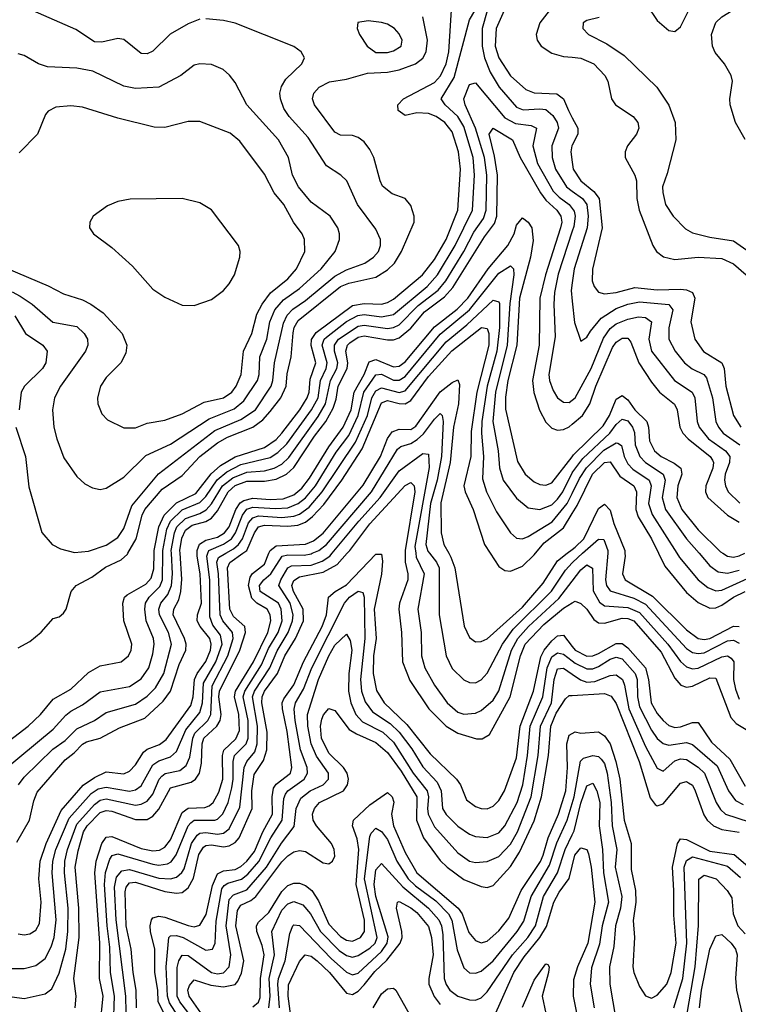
# Model space of a CAD drawing. Header units: inches. Extents: x 1308407 to 1441228, y 959628 to 1036311.
# Tile 505 of 656: x 1408115 to 1410567, y 968462 to 971820. Entities that reach past the tile are written whole.
import ezdxf

# ---------------------------------------------------------------- set-up
doc = ezdxf.new("R2010")
doc.units = ezdxf.units.IN
doc.header["$MEASUREMENT"] = 0
for name, color, linetype in [('B4906', 7, 'Continuous'), ('B4907', 7, 'Continuous'), ('B4916', 7, 'Continuous'), ('B4917', 7, 'Continuous')]:
    doc.layers.add(name, color=color, linetype=linetype)

msp = doc.modelspace()

# ---------------------------------------------------------------- linework, layer by layer
at = {"layer": 'B4906', "color": 5}
for points, elevation in [([(1407994.1, 969205.9), (1408230, 969400.8), (1408272.1, 969447.9), (1408290, 969461.8), (1408330, 969482.9), (1408390, 969527.6), (1408490, 969545.5), (1408530, 969572.4), (1408555.8, 969610), (1408570, 969657.4), (1408574.5, 969690), (1408572.2, 969710), (1408547, 969770), (1408542.5, 969810), (1408544.9, 969830), (1408557, 969850), (1408593.4, 969886.6), (1408602.9, 969910), (1408603.1, 970000)], 2860), ([(1408030, 969324.2), (1408144.3, 969410), (1408186.3, 969450), (1408230, 969502.1), (1408290, 969536.8), (1408350, 969593), (1408390, 969616.1), (1408461.3, 969630), (1408486.6, 969650), (1408495.4, 969670), (1408497.5, 969690), (1408470.8, 969770), (1408466.7, 969830), (1408473.3, 969850), (1408481.8, 969858.2), (1408545.3, 969894.7), (1408564.3, 969915.7), (1408573, 969947), (1408573.6, 970000)], 2880), ([(1408090, 968583.6), (1408130, 968583.4), (1408170, 968594.7), (1408201.7, 968618.3), (1408222.7, 968657.3), (1408232.4, 968690), (1408239.3, 968750), (1408226.5, 968910), (1408228.7, 968950), (1408238.6, 968990), (1408283.5, 969096.5), (1408358.9, 969181.1), (1408383.1, 969196.9), (1408410, 969202), (1408490, 969189.1), (1408510, 969193), (1408530, 969206.7), (1408570, 969278.8), (1408590, 969292.8), (1408630, 969305.4), (1408650, 969324), (1408681.5, 969398.5), (1408730, 969456.8), (1408739, 969490), (1408742.4, 969557.6), (1408784.5, 969630), (1408805.5, 969690), (1408800.7, 969720.7), (1408774.6, 969754.6), (1408763.7, 969783.7), (1408763.5, 969910), (1408753.1, 969990), (1408756.8, 970000)], 2760), ([(1408090, 968487.7), (1408130, 968481.6), (1408202.5, 968497.5), (1408224.9, 968515.1), (1408250, 968567.5), (1408272.5, 968650), (1408280, 968710), (1408280.2, 968790), (1408268, 968910), (1408269.2, 968950), (1408278.1, 968990), (1408310, 969076.3), (1408370, 969143.8), (1408390, 969158.6), (1408410, 969162.5), (1408510, 969141.1), (1408530, 969144.4), (1408550, 969154.9), (1408570, 969178), (1408590.7, 969229.3), (1408600.1, 969239.9), (1408611.5, 969248.5), (1408661.1, 969258.9), (1408683.5, 969276.5), (1408695.4, 969304.6), (1408705.5, 969370), (1408712.9, 969387.1), (1408757.5, 969430), (1408767.8, 969450), (1408772.2, 969547.8), (1408825.4, 969650), (1408843.9, 969710), (1408841.3, 969730), (1408808.3, 969770), (1408799.3, 969790), (1408793.9, 969930), (1408787.9, 969970), (1408793.9, 969986.1), (1408818, 970000)], 2740), ([(1408105.5, 969014.5), (1408148.5, 969090), (1408163.7, 969156.3), (1408175, 969185), (1408270, 969295.9), (1408301, 969319), (1408330, 969349.3), (1408343.5, 969356.5), (1408390, 969370), (1408455.2, 969404.8), (1408542.5, 969437.5), (1408604.6, 969495.4), (1408629.9, 969530), (1408658.9, 969621.1), (1408682.3, 969670), (1408683.4, 969690), (1408677.5, 969710), (1408638.8, 969790), (1408641.3, 969810), (1408658.5, 969841.5), (1408665.3, 969870), (1408668.2, 969911.8), (1408662.2, 970000)], 2820), ([(1408110, 969678), (1408150, 969699.7), (1408188.9, 969731.1), (1408230, 969777.6), (1408250, 969783.6), (1408264.5, 969795.5), (1408273.5, 969810), (1408290.7, 969869.3), (1408307.7, 969890), (1408361.2, 969918.8), (1408407.7, 969952.3), (1408461.7, 969978.3), (1408483, 969997), (1408484.7, 970000)], 2920), ([(1408110, 968701.7), (1408130, 968698.6), (1408150, 968702.1), (1408170, 968715.1), (1408182.9, 968737), (1408188.1, 968810), (1408180.4, 968890), (1408185, 968950), (1408205.2, 969010), (1408256.9, 969123.1), (1408331.3, 969208.7), (1408370, 969235.7), (1408410, 969254.4), (1408470, 969248.4), (1408490, 969256.9), (1408510, 969279), (1408537.9, 969322.1), (1408550, 969331.7), (1408591.7, 969348.3), (1408615.2, 969364.8), (1408698.7, 969481.3), (1408707.1, 969510), (1408712.1, 969570), (1408720.9, 969590), (1408750, 969631.2), (1408765.6, 969670), (1408768.8, 969690), (1408764.4, 969710), (1408730.9, 969750), (1408720.5, 969770), (1408721.9, 969790), (1408735, 969830), (1408730.4, 969930), (1408721.1, 969990), (1408721, 970000)], 2780), ([(1408111.1, 969210), (1408130, 969236), (1408227.9, 969332.1), (1408270, 969362.1), (1408310, 969401.5), (1408370, 969429.3), (1408410, 969457), (1408510, 969485.9), (1408550, 969513.3), (1408578.6, 969541.4), (1408606.6, 969590), (1408633.4, 969690), (1408623.4, 969730), (1408592.3, 969790), (1408590.4, 969810), (1408596.8, 969830), (1408620.1, 969859.9), (1408633.1, 969890), (1408636.8, 969930), (1408633, 970000)], 2840), ([(1408304.8, 968450), (1408307.9, 968490), (1408299.7, 968550), (1408318.7, 968690), (1408317.2, 968790), (1408304.2, 968930), (1408314.5, 968985.5), (1408333.5, 969050), (1408345.1, 969070), (1408390, 969115.6), (1408410, 969122.7), (1408430, 969120.6), (1408510, 969091.8), (1408550, 969092.3), (1408570, 969103), (1408590, 969127.1), (1408630, 969200.1), (1408700.5, 969219.5), (1408715.1, 969230), (1408728.2, 969250), (1408735.2, 969284.8), (1408737.3, 969350), (1408743.4, 969370), (1408787.7, 969410), (1408799.3, 969430), (1408802.6, 969450), (1408794.5, 969510), (1408796.5, 969530), (1408866.7, 969670), (1408885.4, 969730), (1408882.9, 969750), (1408844.2, 969784.2), (1408832.4, 969810), (1408824.4, 969950), (1408831.7, 969968.3), (1408876, 970000)], 2720), ([(1408390.3, 968389.7), (1408399.8, 968490), (1408387.5, 968550), (1408389.1, 968670), (1408371.7, 968910), (1408376.7, 968950), (1408395.4, 969010), (1408410, 969031.4), (1408430, 969034.3), (1408530, 968993), (1408570, 968985.3), (1408592.1, 968987.9), (1408610, 968997.6), (1408630, 969023), (1408670, 969116.3), (1408690, 969131), (1408746.6, 969133.4), (1408761.1, 969138.9), (1408775.6, 969150), (1408795, 969185), (1408808.4, 969230), (1408807, 969310), (1408811.5, 969328.5), (1408852.7, 969367.3), (1408864.6, 969395.4), (1408862.8, 969450), (1408848, 969510), (1408851.4, 969530), (1408912.4, 969630), (1408961.5, 969730), (1408972.3, 969770), (1408970, 969790), (1408959.3, 969810), (1408924.7, 969830), (1408907.1, 969847.1), (1408895.3, 969890), (1408901.2, 969918.8), (1408909.1, 969930.9), (1408950, 969962.6), (1408965.6, 970000)], 2680), ([(1408435.6, 968390), (1408439, 968490), (1408425.1, 968570), (1408423.2, 968656.8), (1408413.8, 968730), (1408404.8, 968870), (1408408.3, 968911.7), (1408423.3, 968956.7), (1408430.8, 968969.2), (1408450, 968975.1), (1408570, 968939.7), (1408590, 968936.7), (1408619.1, 968940.9), (1408632.2, 968947.8), (1408648.8, 968971.2), (1408689.7, 969070.3), (1408699.2, 969080.8), (1408710.7, 969089.4), (1408781.2, 969090), (1408790, 969093.1), (1408808, 969112), (1408826.8, 969150), (1408839.4, 969200.6), (1408843.7, 969230), (1408843.2, 969290), (1408848.3, 969310), (1408888.3, 969350), (1408895, 969370), (1408894.3, 969430), (1408877.6, 969510), (1408882.8, 969530), (1408940, 969620), (1408964.4, 969675.6), (1408997, 969730), (1409010.3, 969770), (1409007, 969810), (1408997.7, 969830), (1408936.1, 969870), (1408933.5, 969890), (1408948.3, 969910), (1408972.2, 969930), (1409010.1, 969989.9), (1409030, 969995.1), (1409085.7, 969994.3), (1409110, 969998.4), (1409113.4, 970000)], 2660), ([(1408480, 968380), (1408477.1, 968490), (1408444.5, 968750), (1408438.4, 968861.6), (1408445, 968895), (1408463.5, 968916.5), (1408490, 968921.3), (1408590, 968891.8), (1408630, 968889.3), (1408650, 968895.5), (1408668.5, 968911.5), (1408675.8, 968924.2), (1408701.7, 969010), (1408721.2, 969038.8), (1408730, 969045), (1408750, 969047.3), (1408790, 969042), (1408810, 969045), (1408830, 969060.3), (1408865.7, 969134.3), (1408880.8, 969270), (1408889.7, 969290), (1408917.1, 969323), (1408925.9, 969350), (1408926.1, 969410), (1408909.8, 969510.2), (1408916.2, 969530), (1408969.1, 969610), (1408993.1, 969666.9), (1409031.5, 969730), (1409046.4, 969770), (1409047.9, 969790), (1409037.4, 969830), (1408999.3, 969890), (1409006.5, 969910), (1409029.6, 969950.4), (1409042.9, 969957.1), (1409110, 969960), (1409147.1, 969972.9), (1409173.6, 969990), (1409181.7, 970000)], 2640), ([(1408513.2, 968450), (1408513.1, 968510), (1408502.3, 968570), (1408495, 968650), (1408478.8, 968730), (1408474.5, 968845.5), (1408478.4, 968861.6), (1408490, 968876.5), (1408510, 968878.6), (1408610, 968846.6), (1408650, 968841.2), (1408670, 968843.2), (1408690, 968859.2), (1408707.9, 968892.1), (1408726.7, 968973.3), (1408742.1, 968997.9), (1408750, 969003.7), (1408770, 969005.2), (1408810, 968999.2), (1408830, 969001.8), (1408850, 969013.5), (1408863.7, 969030), (1408908.1, 969130), (1408906.9, 969190), (1408914.8, 969245.2), (1408947, 969293), (1408958.6, 969330), (1408959, 969390), (1408941.2, 969490), (1408942.1, 969510), (1408950.5, 969530), (1408994.2, 969590), (1409019.3, 969650), (1409055.8, 969710), (1409082.9, 969770), (1409082.1, 969810), (1409049.4, 969870), (1409043.6, 969890), (1409050, 969907.2), (1409070, 969919.6), (1409150, 969935.4), (1409197.9, 969962.1), (1409232.6, 970000)], 2620), ([(1409430.6, 970000), (1409430.4, 969970.4), (1409439.8, 969930), (1409439.7, 969910), (1409410.7, 969830), (1409408.1, 969810), (1409417.8, 969730), (1409420.9, 969630), (1409446.2, 969566.2), (1409510.4, 969470), (1409569.6, 969410), (1409610, 969387.1), (1409673, 969367), (1409692.6, 969367.4), (1409717.9, 969382.1), (1409788.9, 969510), (1409823.8, 969650), (1409839.8, 969690), (1409902.7, 969757.3), (1409970, 969813.3), (1410000, 969831.1)], 2620), ([(1409466.1, 970000), (1409467.4, 969987.4), (1409495, 969930), (1409473.5, 969810), (1409484.5, 969730), (1409486.1, 969650), (1409497.1, 969610), (1409530, 969550.8), (1409573.6, 969490), (1409610, 969458.8), (1409630, 969451.7), (1409670, 969454.8), (1409690, 969464), (1409730, 969498.7), (1409750, 969530.8), (1409793.3, 969670), (1409814.5, 969710), (1409850.6, 969750), (1409954.5, 969845.5), (1410000, 969904.6)], 2640), ([(1409513.6, 970000), (1409536.7, 969970), (1409545.7, 969950), (1409545.9, 969790), (1409570.1, 969650.1), (1409590, 969606.8), (1409630, 969568), (1409650, 969559), (1409670, 969558.3), (1409690, 969568.1), (1409710, 969590.8), (1409761.9, 969690), (1409798.6, 969741.4), (1409929.1, 969870.9), (1409977.4, 969942.6), (1410000, 969968)], 2660), ([(1409578.9, 970000), (1409586.5, 969986.5), (1409599.2, 969950), (1409631.2, 969751.2), (1409650, 969713), (1409670, 969698), (1409690, 969699), (1409710, 969707.8), (1409830, 969816.4), (1409901.2, 969898.8), (1409950, 969974.6), (1409983.1, 970000)], 2680), ([(1409720.4, 970000), (1409750, 969955.6), (1409770, 969940.9), (1409790, 969938.9), (1409830, 969956.6), (1409870, 969994.4), (1409874.6, 970000)], 2720), ([(1408618.6, 968410), (1408587.8, 968470), (1408586.4, 968510), (1408576.7, 968570), (1408575.9, 968650), (1408561.4, 968710), (1408559.8, 968730), (1408564.4, 968750), (1408570, 968757.2), (1408590, 968762.5), (1408610, 968759.4), (1408690, 968730.3), (1408710, 968726.4), (1408730, 968731.5), (1408751.4, 968768.6), (1408773.2, 968866.8), (1408790, 968906.4), (1408810, 968916.7), (1408850, 968921.5), (1408870, 968932), (1408890.4, 968949.6), (1408916.6, 968983.4), (1408944.7, 969050), (1408977.9, 969110), (1408976.5, 969170), (1408981.5, 969198.5), (1408990, 969212.3), (1409038.6, 969250), (1409043.8, 969270), (1409027.4, 969392.6), (1409011.5, 969470), (1409010.6, 969490), (1409015.9, 969504.1), (1409050, 969551.2), (1409083.5, 969630), (1409147.3, 969750), (1409161.3, 969790), (1409169, 969850), (1409191.8, 969870), (1409230, 969892.9), (1409330, 969996.6), (1409350, 969997.7), (1409352.9, 969972.9), (1409350, 969928.4), (1409324.9, 969810), (1409331, 969710), (1409322.5, 969650), (1409320.5, 969590), (1409332.2, 969532.2), (1409358.7, 969490), (1409436.3, 969416.3), (1409515.9, 969315.9), (1409605.3, 969230), (1409619.3, 969210), (1409639.4, 969159.4), (1409670, 969136.8), (1409690, 969129.5), (1409710, 969128.4), (1409730, 969137.8), (1409750, 969157.4), (1409769.5, 969190), (1409810, 969303), (1409822.8, 969410), (1409868, 969530), (1409893.2, 969646.8), (1409904.7, 969670), (1409930, 969701.9), (1409950, 969719.1), (1409970, 969720.8), (1410000, 969682.5)], 2580), ([(1408663.1, 968410), (1408626.7, 968466.7), (1408619.6, 968490), (1408615.2, 968590), (1408624.5, 968690), (1408630, 968695.5), (1408650, 968697), (1408672.5, 968690), (1408750, 968646.6), (1408773, 968650), (1408781.7, 968670), (1408785.5, 968745.5), (1408804.7, 968855.3), (1408812.7, 968867.3), (1408825.3, 968874.7), (1408871.9, 968888.1), (1408893.9, 968906.1), (1408931.2, 968948.8), (1408972.1, 969030), (1409010.2, 969090), (1409016.1, 969163.9), (1409021.5, 969178.5), (1409029.7, 969190.3), (1409085.3, 969230), (1409097.3, 969250), (1409095.7, 969270), (1409073.7, 969330), (1409055, 969430), (1409051.3, 969468.7), (1409056, 969490), (1409083.2, 969536.8), (1409112.1, 969610), (1409223.2, 969830), (1409240.5, 969850), (1409270, 969870.6), (1409285.9, 969865.9), (1409290, 969850), (1409292.5, 969710), (1409277.6, 969570), (1409280.8, 969530), (1409293.5, 969493.5), (1409319, 969459), (1409379.2, 969419.1), (1409410.3, 969390.3), (1409452.8, 969332.8), (1409490, 969271.6), (1409539.9, 969219.9), (1409553.2, 969190), (1409557, 969130), (1409570, 969108.7), (1409610, 969069.2), (1409650, 969042), (1409670, 969033.8), (1409710, 969030.5), (1409750, 969046.5), (1409770, 969070.7), (1409811.8, 969150), (1409831.7, 969210), (1409848, 969310), (1409857.1, 969410), (1409900, 969510), (1409914.4, 969610), (1409930, 969646.6), (1409950, 969661.1), (1409970, 969656.5), (1410000, 969633.3)], 2560), ([(1408708, 968410), (1408661.9, 968470), (1408652.7, 968490), (1408652.4, 968587.6), (1408657.9, 968610), (1408670, 968629.2), (1408690, 968627.9), (1408769.2, 968570), (1408790, 968565.7), (1408810.3, 968569.7), (1408830, 968589.1), (1408835.8, 968630), (1408820, 968730), (1408830, 968818.8), (1408844.7, 968835.3), (1408890, 968851.8), (1408957.4, 968930), (1409008.3, 969011.7), (1409052, 969068), (1409058.1, 969130), (1409074.6, 969165.3), (1409106.4, 969190), (1409150.4, 969210), (1409168.7, 969230), (1409168.2, 969250), (1409128.2, 969308.2), (1409110, 969349.9), (1409098.2, 969410), (1409096.8, 969450), (1409134.4, 969570), (1409169.8, 969650.2), (1409190, 969686.5), (1409230, 969724.5), (1409242.9, 969702.9), (1409248.1, 969670), (1409237.5, 969590), (1409236.4, 969530), (1409244.6, 969490), (1409261.4, 969450), (1409284.8, 969424.8), (1409354, 969390), (1409390, 969356.4), (1409457.4, 969250), (1409505.8, 969190), (1409509.6, 969170), (1409505.9, 969130), (1409508.7, 969110), (1409530, 969067.2), (1409610, 968978), (1409650, 968949.7), (1409670, 968945.8), (1409710, 968949.2), (1409750, 968966), (1409790, 969008.2), (1409812.9, 969050), (1409860, 969170), (1409883.5, 969310), (1409892.3, 969410), (1409929.6, 969490.4), (1409938.3, 969570), (1409950, 969605.6), (1409970, 969608.3), (1410000, 969587.4)], 2540), ([(1408749.6, 968410), (1408693.1, 968490), (1408689.3, 968510), (1408694.1, 968525.9), (1408710, 968544.7), (1408767.1, 968527.1), (1408810, 968521.5), (1408850, 968528.9), (1408859.4, 968540.6), (1408871.6, 968568.4), (1408880, 968610), (1408852.9, 968730), (1408857.7, 968782.3), (1408870, 968799.7), (1408904.1, 968815.9), (1408921.1, 968830), (1409010, 968947.8), (1409030, 968968.3), (1409050, 968981.6), (1409070, 968986.8), (1409090, 968982.6), (1409150, 968944.8), (1409170, 968940.8), (1409182.2, 968950), (1409190, 968967.6), (1409188.1, 968990), (1409178.7, 969010), (1409128.3, 969070), (1409116.6, 969090), (1409113.9, 969110), (1409120.6, 969130), (1409137.6, 969150), (1409219.3, 969190), (1409233.1, 969210), (1409236.4, 969230), (1409231.8, 969250), (1409219.9, 969270), (1409170, 969318.6), (1409145.2, 969370), (1409141.9, 969410), (1409146.1, 969433.9), (1409151.4, 969448.6), (1409170, 969470.2), (1409190, 969463.6), (1409239.5, 969399.5), (1409263.9, 969383.9), (1409330, 969354.9), (1409370, 969320.1), (1409416.7, 969256.7), (1409469.5, 969170), (1409469, 969090), (1409493, 969030), (1409550, 968952.8), (1409573.1, 968930), (1409630, 968888), (1409690, 968863.1), (1409710, 968860.1), (1409730, 968867.2), (1409790, 968932.3), (1409819.7, 968980.3), (1409870, 969087.4), (1409895.8, 969170), (1409919.3, 969310), (1409927.1, 969410), (1409944.8, 969455.2), (1409976.7, 969503.3), (1409990, 969515), (1410000, 969515.6)], 2520), ([(1408910, 968452.8), (1408930, 968469.1), (1408935.4, 968484.6), (1408936.3, 968550), (1408948.8, 968630), (1408942.3, 968662.3), (1408924.4, 968710), (1408923.4, 968730), (1408930, 968742.4), (1408964.6, 968775.4), (1409010, 968846.7), (1409030, 968866.8), (1409050, 968875.5), (1409070, 968875.1), (1409090, 968867.1), (1409112.2, 968850), (1409135.1, 968815.1), (1409170, 968735.2), (1409210, 968693.5), (1409230, 968681), (1409250, 968677.7), (1409278.4, 968690), (1409291.4, 968710), (1409291.7, 968748.3), (1409262.5, 968870), (1409272.1, 968990), (1409266, 969026), (1409250, 969070.4), (1409254.1, 969090), (1409310, 969142), (1409370, 969184.6), (1409385.7, 969170), (1409391.6, 969151.6), (1409383.9, 969110), (1409390, 969070), (1409430, 968979.5), (1409469.6, 968910), (1409610.9, 968790), (1409624.4, 968770), (1409647, 968707), (1409670, 968678.9), (1409690, 968671.2), (1409710, 968676.6), (1409750, 968712.6), (1409784.1, 968756), (1409826, 968850), (1409891.6, 968948.4), (1409901.4, 968970), (1409918.2, 969030), (1409953, 969110), (1409978.5, 969190), (1409984.2, 969270), (1409981.6, 969350), (1409990, 969379.8), (1410000, 969385.6)], 2480), ([(1408965.5, 968450), (1408969.7, 968490), (1408966.1, 968550), (1408984.3, 968630), (1408974.9, 968710), (1409010, 968782.8), (1409030, 968804.4), (1409050, 968812.2), (1409080.7, 968800.7), (1409107.3, 968770), (1409141.2, 968710), (1409204.9, 968644.9), (1409230, 968627.9), (1409250, 968622.8), (1409270, 968628), (1409310, 968653.6), (1409327.6, 968670), (1409334.3, 968690), (1409291.6, 968890), (1409310, 969034.3), (1409314.4, 969045.6), (1409330, 969062.1), (1409350, 969051.1), (1409370, 969023.9), (1409401.6, 968950), (1409440.3, 968890), (1409465.5, 968865.5), (1409534.3, 968814.3), (1409578.6, 968770), (1409589.2, 968749.2), (1409607.2, 968647.2), (1409630, 968586.7), (1409650, 968569.5), (1409670, 968567.8), (1409690, 968575.3), (1409730, 968610.5), (1409812.5, 968710), (1409835.1, 968744.9), (1409859.6, 968830), (1409923.1, 968936.9), (1409947.5, 969012.5), (1409982.9, 969090), (1410000, 969147.2)], 2460), ([(1409001.1, 968450), (1408995.5, 968530), (1408998, 968550), (1409020.3, 968610), (1409036.3, 968703.7), (1409046.5, 968730), (1409050, 968733.3), (1409070, 968730.1), (1409177.7, 968617.7), (1409230, 968571.3), (1409250, 968562.4), (1409270, 968567.7), (1409350, 968641.5), (1409368.5, 968670), (1409372.1, 968692.1), (1409330.2, 968829.8), (1409324.7, 968870), (1409330, 968920.9), (1409350, 968941.5), (1409422.1, 968862), (1409509.8, 968790), (1409545.2, 968750), (1409553.8, 968730), (1409558.3, 968698.3), (1409563.8, 968550), (1409569.8, 968529.8), (1409582.8, 968510), (1409610, 968489.3), (1409650, 968476.5), (1409670, 968476.1), (1409690, 968484.3), (1409710, 968504.2), (1409796.3, 968630), (1409848.7, 968690), (1409874.4, 968730), (1409902.4, 968830), (1409949.7, 968910.3), (1409975.9, 968990), (1410000, 969039.8)], 2440), ([(1409730, 968411.9), (1409800.8, 968570), (1409836.3, 968623.7), (1409889.4, 968690), (1409912.3, 968727.7), (1409936.8, 968810), (1409955.3, 968844.7), (1409989.3, 968890.7), (1410000, 968932.7)], 2420), ([(1409047.3, 968370), (1409030.8, 968490), (1409031.7, 968528.3), (1409070, 968607.5), (1409088.7, 968630), (1409110, 968625.8), (1409130, 968610.1), (1409172.3, 968570), (1409230, 968500.3), (1409250, 968495.2), (1409270, 968506.9), (1409290, 968528.1), (1409326.6, 968573.4), (1409367.6, 968612.4), (1409412.7, 968670), (1409419.6, 968690), (1409419.2, 968710), (1409400.9, 968790), (1409404.6, 968810), (1409410, 968813), (1409450, 968791.4), (1409470, 968774.5), (1409510, 968726.8), (1409519.8, 968690), (1409526.1, 968630), (1409510.8, 968550), (1409511.1, 968530), (1409528.6, 968488.6), (1409550, 968460.6)], 2420), ([(1409830, 968451.5), (1409870, 968544.3), (1409910, 968599.4), (1409917.1, 968597.1), (1409921.5, 968590), (1409918.9, 968570), (1409897.8, 968490), (1409910.4, 968430)], 2380), ([(1409321.2, 968450), (1409350, 968497.9), (1409370, 968514.6), (1409390, 968516.5), (1409398.4, 968510), (1409453.4, 968413.4)], 2380)]:
    msp.add_lwpolyline(points, dxfattribs=dict(at, elevation=elevation))
at = {"layer": 'B4907', "color": 5}
for points, elevation in [([(1410000, 971943), (1409985.8, 971914.2), (1409921.1, 971850), (1409890.1, 971810), (1409877.1, 971770), (1409880.1, 971750), (1409894.2, 971730), (1409930, 971705.9), (1409970, 971694.6), (1410000, 971692)], 2920), ([(1408573.6, 970000), (1408573.7, 970010), (1408589.7, 970090), (1408608.6, 970130), (1408650, 970172.2), (1408716.2, 970203.8), (1408768.3, 970271.7), (1408800.4, 970299.5), (1408850.5, 970329.5), (1408950, 970360.7), (1408990, 970388.8), (1409010, 970410.1), (1409071.4, 970490), (1409095.8, 970530), (1409102.5, 970550), (1409106.2, 970593.8), (1409125, 970650), (1409109.1, 970709.1), (1409111.2, 970728.8), (1409127, 970753), (1409250, 970845.5), (1409290, 970852), (1409350, 970849.8), (1409370, 970855), (1409390, 970866.8), (1409489, 970950), (1409530, 971001.7), (1409570, 971070), (1409609.5, 971170), (1409618.9, 971310), (1409611.7, 971370), (1409590, 971438.1), (1409565, 971470), (1409535.4, 971490), (1409510, 971500.1), (1409470, 971502.3), (1409430, 971493.2), (1409406.2, 971510), (1409405.2, 971530), (1409425, 971550), (1409530, 971606.2), (1409551.3, 971628.7), (1409570.3, 971669.7), (1409579.1, 971710), (1409590.5, 971890)], 2880), ([(1409786.5, 971893.5), (1409741, 971790), (1409737.3, 971730), (1409749.5, 971690), (1409790, 971629.1), (1409841.5, 971581.5), (1409870, 971571.1), (1409947.6, 971567.6), (1409970.6, 971550.6), (1409986.9, 971510), (1410000, 971485.9)], 2880), ([(1408730, 971822.5), (1408690, 971806.3), (1408628.9, 971771.1), (1408570, 971712.8), (1408550, 971703.2), (1408530, 971705.4), (1408470, 971752.6), (1408450, 971756.3), (1408395.9, 971744), (1408370, 971745.2), (1408306.8, 971786.8), (1408161.7, 971850)], 2940), ([(1408603.1, 970000), (1408603.1, 970010), (1408617.2, 970082.8), (1408629.6, 970110), (1408670, 970148.8), (1408730, 970173.1), (1408750, 970193.6), (1408789.4, 970250.6), (1408822.1, 970277.9), (1408870, 970302.9), (1408970, 970326.6), (1408996.4, 970343.6), (1409026.1, 970373.9), (1409111, 970489), (1409133.2, 970530), (1409141.6, 970590), (1409160.2, 970630), (1409164.4, 970650), (1409146.8, 970710), (1409154.4, 970730), (1409162.2, 970737.8), (1409230, 970791.3), (1409268.3, 970811.7), (1409290, 970814.3), (1409350, 970807.2), (1409390, 970815), (1409505.2, 970910), (1409540, 970950), (1409601, 971050), (1409659.4, 971170), (1409666.7, 971290), (1409662.4, 971350), (1409630, 971455.8), (1409610, 971490.2), (1409566.4, 971530), (1409553.4, 971550), (1409597, 971623), (1409650, 971819.7), (1409668, 971850)], 2860), ([(1409710.1, 971850), (1409693.2, 971790), (1409693.3, 971730), (1409700.4, 971690), (1409720.7, 971640.7), (1409750.7, 971590), (1409810, 971522.2), (1409832.8, 971512.8), (1409890, 971516.5), (1409910, 971513.8), (1409933.5, 971493.5), (1409948.2, 971470), (1409953, 971450), (1409930.1, 971389.9), (1409931.6, 971350), (1409942.9, 971310), (1409980.1, 971250), (1410000, 971235.5)], 2860), ([(1408102.1, 970430), (1408134.8, 970330), (1408146.8, 970226.8), (1408190.9, 970070.9), (1408225.7, 970030), (1408255, 970015.1), (1408302.3, 970002.3), (1408350, 970007.8), (1408410, 970028.3), (1408450, 970054.4), (1408470, 970084.6), (1408497.8, 970162.2), (1408588.6, 970271.4), (1408781.4, 970418.6), (1408870, 970456.1), (1408919.6, 970490), (1408972.7, 970570), (1408978.9, 970590), (1408984.3, 970650), (1409015.1, 970784.9), (1409027.7, 970812.3), (1409046.8, 970833.2), (1409090, 970862.2), (1409190, 970945.3), (1409230, 970967.2), (1409292.4, 970990), (1409322.4, 971010), (1409339.4, 971030), (1409346.5, 971050), (1409345.8, 971070), (1409330, 971105.8), (1409267.5, 971190), (1409231, 971271), (1409211.1, 971290), (1409161.8, 971321.8), (1409098.9, 971418.9), (1409034.6, 971490), (1409016.7, 971516.7), (1409004.9, 971550), (1409003.2, 971570), (1409008, 971592), (1409023.2, 971616.8), (1409077.2, 971670), (1409086.3, 971690), (1409075.6, 971710), (1409050, 971728.5), (1408850, 971807.9), (1408810, 971817.3), (1408750, 971823.5)], 2940), ([(1408484.7, 970000), (1408513, 970050), (1408532.5, 970130), (1408541.8, 970150), (1408601.5, 970218.5), (1408670, 970265.5), (1408729.4, 970330.6), (1408790, 970376.6), (1408823.8, 970396.2), (1408910, 970430.7), (1408944.7, 970455.3), (1408970, 970483.4), (1409005.6, 970530), (1409023.8, 970570), (1409028.2, 970611.8), (1409041.5, 970670), (1409047.7, 970752.3), (1409051.5, 970770), (1409065.4, 970794.6), (1409210, 970910), (1409238.2, 970921.8), (1409330, 970942.4), (1409370, 970967.2), (1409393.3, 970990), (1409417.5, 971030), (1409461, 971130), (1409460.9, 971150), (1409450, 971186.6), (1409430, 971209.8), (1409385.9, 971225.9), (1409352.9, 971252.9), (1409344.4, 971270), (1409323.7, 971350), (1409310, 971377.5), (1409290, 971403.6), (1409270, 971418.3), (1409250, 971425.3), (1409210, 971426.4), (1409190, 971436.1), (1409120.9, 971530), (1409114.2, 971550), (1409118.2, 971570), (1409137.2, 971590), (1409171.7, 971608.4), (1409230, 971617.6), (1409301.8, 971638.2), (1409370, 971641.4), (1409410, 971648.7), (1409465.2, 971670), (1409490.8, 971689.2), (1409502.1, 971710), (1409506.9, 971750), (1409490.8, 971830)], 2920), ([(1408090, 970891.7), (1408117.4, 970877.4), (1408158.3, 970850), (1408228.7, 970788.7), (1408310, 970773.3), (1408335.3, 970750), (1408346.6, 970730), (1408348, 970710), (1408339.4, 970690), (1408254.4, 970570), (1408234.4, 970530), (1408227.7, 970490), (1408232.1, 970430), (1408241.9, 970390), (1408266.1, 970326.1), (1408310, 970262), (1408337.1, 970237.1), (1408363.4, 970223.4), (1408390, 970217.4), (1408410, 970222.3), (1408470, 970259.4), (1408546.1, 970333.9), (1408630, 970372), (1408761.4, 970458.6), (1408846.6, 970493.4), (1408879.9, 970520.1), (1408926.8, 970590), (1408932, 970610), (1408934.5, 970670), (1408958.2, 970730), (1408968.5, 970790), (1408985.7, 970830), (1409014.8, 970865.2), (1409070, 970902.8), (1409143.1, 970970), (1409190.9, 971030), (1409206.1, 971070), (1409206.6, 971090), (1409200.8, 971110), (1409174.9, 971150), (1409110, 971197.4), (1409066.2, 971250), (1409045.8, 971290), (1409031.7, 971350), (1408998, 971410), (1408889.8, 971530), (1408850, 971606), (1408831.4, 971631.4), (1408809.6, 971650), (1408770, 971666.8), (1408730, 971669.8), (1408710, 971664.5), (1408664.6, 971630), (1408590, 971589.8), (1408510, 971585.8), (1408470, 971593.1), (1408364.6, 971644.6), (1408310, 971655.2), (1408210, 971659.9), (1408179.8, 971670), (1408130, 971697.5), (1408110, 971703.7)], 2960), ([(1408633, 970000), (1408632.5, 970010), (1408643.1, 970070), (1408651.3, 970090), (1408680.8, 970119.2), (1408730, 970135.8), (1408751.8, 970148.2), (1408770, 970169.3), (1408807.1, 970230), (1408842, 970258), (1408890, 970277), (1408950, 970281.1), (1408983.6, 970290), (1409010, 970304.5), (1409033.5, 970326.5), (1409133.6, 970466.4), (1409158.8, 970510), (1409175.7, 970590), (1409197.2, 970630), (1409200.7, 970650), (1409189.4, 970690), (1409189.5, 970710), (1409203.2, 970730), (1409270, 970774.4), (1409290, 970777.9), (1409370, 970767.3), (1409390, 970770), (1409410, 970779.1), (1409475, 970845), (1409542.6, 970897.4), (1409568.9, 970930), (1409630.4, 971030), (1409664, 971096), (1409697.6, 971142.4), (1409706.1, 971170), (1409708.6, 971290), (1409700.5, 971350), (1409670.3, 971450.3), (1409634.6, 971530), (1409629.9, 971550), (1409650, 971599.3), (1409670, 971604.4), (1409770, 971485.7), (1409806.5, 971466.5), (1409859.6, 971459.6), (1409877.9, 971450), (1409866.1, 971390), (1409881.6, 971330), (1409935.6, 971235.6), (1409955.1, 971215.1), (1409990.1, 971190), (1410000, 971176.3)], 2840), ([(1408070, 970973.2), (1408212.3, 970912.3), (1408264.6, 970884.6), (1408330, 970864.1), (1408358.3, 970850), (1408400.1, 970820.1), (1408465.3, 970750), (1408480.8, 970710), (1408477.8, 970682.2), (1408460.6, 970650), (1408410, 970599.8), (1408391.1, 970570), (1408381.1, 970530), (1408381.8, 970510), (1408395.9, 970475.9), (1408415.3, 970455.3), (1408470, 970428.2), (1408510, 970427.8), (1408550, 970444.5), (1408610, 970454.4), (1408670, 970476.3), (1408744, 970516), (1408810, 970530.8), (1408839.3, 970550), (1408854.1, 970570), (1408870.3, 970610), (1408878.7, 970690), (1408907.4, 970750), (1408924.1, 970815.9), (1408942.1, 970850), (1408971.2, 970888.8), (1409030, 970936.5), (1409059.1, 970970), (1409087.6, 971030), (1409086.7, 971070), (1409078.6, 971090), (1409049.5, 971130), (1409015.8, 971190), (1408983.4, 971230), (1408950, 971293.4), (1408866.4, 971406.4), (1408833.4, 971433.4), (1408730, 971472.7), (1408690, 971472.6), (1408610, 971452.7), (1408573.8, 971453.8), (1408450, 971484.6), (1408330, 971522.3), (1408290, 971526.2), (1408238.4, 971521.6), (1408212, 971508), (1408203.1, 971496.9), (1408175.8, 971430), (1408113.4, 971366.6)], 2980), ([(1408662.2, 970000), (1408661.6, 970010), (1408668, 970052), (1408680.8, 970079.1), (1408703.8, 970096.2), (1408750, 970108.4), (1408770, 970119.9), (1408790, 970144.9), (1408826.1, 970210), (1408850, 970231.9), (1408890, 970246.4), (1408950, 970246.2), (1408990, 970252.5), (1409025.6, 970270), (1409050, 970292.4), (1409120.5, 970399.5), (1409159.5, 970450), (1409184.7, 970495.3), (1409194.7, 970525.3), (1409201.3, 970570), (1409231.8, 970630), (1409234.4, 970650), (1409227.5, 970690), (1409233.7, 970710), (1409242, 970718), (1409270, 970736.9), (1409290, 970742.3), (1409370, 970728.5), (1409390, 970728.3), (1409410, 970734.5), (1409450, 970767.7), (1409496.4, 970823.6), (1409564.9, 970875.1), (1409593, 970907), (1409700.3, 971079.7), (1409734.7, 971125.3), (1409743.2, 971150), (1409745, 971290), (1409735, 971355), (1409716.3, 971430), (1409730, 971450.1), (1409795.9, 971410), (1409822.6, 971350), (1409892.3, 971230), (1409910, 971204.4), (1409947.9, 971170), (1409961.5, 971150), (1409964.2, 971130), (1409959.8, 971110), (1409909.3, 970950), (1409889.4, 970870), (1409887.7, 970710), (1409864.7, 970590), (1409868.9, 970548.9), (1409888.5, 970488.5), (1409910, 970447.5), (1409930, 970426.8), (1409950, 970419.9), (1409970, 970422.4), (1409990, 970431.5), (1410000, 970440.1)], 2820), ([(1410000, 971391.8), (1409999.1, 971390), (1409995.2, 971370), (1410000, 971334.3)], 2880), ([(1408721, 970000), (1408720.9, 970010), (1408728.5, 970031.5), (1408750, 970044.8), (1408790, 970055.7), (1408813.8, 970070), (1408829.5, 970090.5), (1408852.9, 970150), (1408867.8, 970172.2), (1408879.7, 970180.3), (1408910, 970188), (1408970, 970183.2), (1409013.7, 970186.3), (1409050, 970200), (1409077.3, 970222.7), (1409104, 970256), (1409170, 970363.7), (1409218.4, 970430), (1409246.1, 970490), (1409256.8, 970550), (1409290.1, 970610), (1409307.1, 970653), (1409330, 970661.4), (1409390, 970636.5), (1409410, 970638.9), (1409430, 970653.5), (1409530, 970772.2), (1409607.3, 970832.7), (1409643.6, 970870), (1409713.1, 970970), (1409780.9, 971050), (1409801.7, 971090), (1409810, 971119.8), (1409830, 971144.1), (1409850, 971129.6), (1409862.8, 971110), (1409866.7, 971066.7), (1409858.3, 971010), (1409820, 970870), (1409811.3, 970710), (1409780.3, 970590), (1409772.3, 970532.3), (1409772.1, 970492.2), (1409812.9, 970312.9), (1409839.4, 970270), (1409870, 970243.6), (1409890, 970234.3), (1409910, 970232), (1409930, 970241), (1410000, 970329.6)], 2780), ([(1410000, 971098.9), (1409952.4, 970952.4), (1409939.4, 970890), (1409936.8, 970850), (1409941.4, 970738.6), (1409920.7, 970610), (1409922.4, 970590), (1409935.3, 970555.3), (1409950, 970530.9), (1409970, 970515.1), (1409990, 970514.7), (1410000, 970522.4)], 2840), ([(1408756.8, 970000), (1408760.5, 970010), (1408810, 970031.2), (1408837.4, 970050), (1408852, 970070), (1408875, 970130), (1408890, 970150.4), (1408910, 970157.6), (1408987.6, 970152.4), (1409030, 970155.7), (1409065.3, 970170), (1409090, 970189.6), (1409124, 970230), (1409195.1, 970344.9), (1409237.7, 970402.3), (1409270.1, 970470), (1409289.5, 970550), (1409330, 970609.2), (1409350, 970611), (1409390, 970590.9), (1409410, 970591), (1409430, 970603.2), (1409550, 970748.1), (1409649.1, 970830.9), (1409750, 970955.1), (1409790, 970980.5), (1409799.5, 970970), (1409801, 970950), (1409787.6, 970852.4), (1409777.7, 970710), (1409738.6, 970550), (1409729.8, 970449.8), (1409746.9, 970350), (1409751.9, 970291.9), (1409764.9, 970250), (1409810, 970187.7), (1409850, 970155.2), (1409890, 970149), (1409930, 970165.6), (1409950, 970184.2), (1409967.8, 970210), (1410000, 970274.6)], 2760), ([(1410000, 970922.6), (1409996.1, 970896.1), (1410000, 970859.6)], 2860), ([(1408818, 970000), (1408844.7, 970015.3), (1408861.7, 970030), (1408875, 970050), (1408896.2, 970103.8), (1408910, 970121.6), (1408930, 970127.7), (1409010, 970122.6), (1409050, 970126.7), (1409070, 970134), (1409102.3, 970157.7), (1409147, 970210), (1409260.4, 970379.6), (1409301.7, 970470), (1409316.3, 970530), (1409330, 970554.4), (1409350, 970564), (1409410, 970548.7), (1409430, 970554.4), (1409570, 970721.3), (1409640.4, 970779.6), (1409730, 970863.4), (1409750, 970857.8), (1409751.6, 970851.6), (1409751.6, 970770), (1409742.5, 970690), (1409709.9, 970570), (1409692, 970450), (1409690.9, 970410), (1409697.7, 970330), (1409694.1, 970254.1), (1409707.7, 970210), (1409741.5, 970141.5), (1409789.7, 970069.7), (1409810, 970051.6), (1409830, 970049.6), (1409850, 970057.2), (1409932.2, 970107.8), (1409983.2, 970170), (1410000, 970204.6)], 2740), ([(1408098.2, 970810), (1408134.8, 970750), (1408193.8, 970710), (1408209.5, 970690), (1408204.6, 970650), (1408193.2, 970630), (1408132.1, 970570), (1408119.8, 970550), (1408113.8, 970490)], 2940), ([(1408876, 970000), (1408890, 970010), (1408916, 970070), (1408930.1, 970089.9), (1408950, 970095.7), (1409030, 970092.2), (1409064.1, 970095.9), (1409090, 970106.3), (1409114.6, 970125.4), (1409153, 970167), (1409214.3, 970250), (1409283.8, 970356.2), (1409350, 970513.5), (1409370, 970521.7), (1409410, 970510.8), (1409430, 970510), (1409450, 970521.4), (1409510, 970602.8), (1409589.7, 970690.3), (1409690.4, 970770.4), (1409710, 970767), (1409715.7, 970750), (1409716.1, 970710), (1409674.9, 970550), (1409655.1, 970415.1), (1409654.5, 970330), (1409630.4, 970230), (1409634.4, 970210), (1409662, 970150), (1409700.3, 970030), (1409720.4, 970000)], 2720), ([(1408965.6, 970000), (1408969.8, 970010.2), (1408990, 970025.8), (1409090, 970031.5), (1409117.5, 970042.5), (1409150, 970068.3), (1409287.4, 970232.6), (1409346.1, 970330), (1409370, 970391.3), (1409385.8, 970414.2), (1409410, 970423.6), (1409450, 970422.2), (1409466.8, 970433.2), (1409549.4, 970550.6), (1409590, 970583.1), (1409610, 970591.7), (1409615.4, 970575.4), (1409612, 970510), (1409595.4, 970430), (1409583.3, 970310), (1409552, 970172), (1409552.7, 970070), (1409562.1, 970030), (1409578.9, 970000)], 2680), ([(1409113.4, 970000), (1409135.4, 970010), (1409161.4, 970030), (1409315, 970210), (1409404.4, 970355.6), (1409415.7, 970364.3), (1409450, 970374.3), (1409471.7, 970388.3), (1409492.8, 970407.2), (1409530, 970457.6), (1409550, 970476.8), (1409556.4, 970470), (1409559.4, 970450), (1409554.4, 970330), (1409539.5, 970250), (1409516.8, 970170), (1409501, 970030), (1409507.6, 970007.7), (1409513.6, 970000)], 2660), ([(1409181.7, 970000), (1409271.7, 970110), (1409345.1, 970190), (1409410, 970281.1), (1409490, 970341), (1409510, 970338.5), (1409512.3, 970292.3), (1409463.6, 970023.6), (1409466.1, 970000)], 2640), ([(1409232.6, 970000), (1409241.7, 970010), (1409310, 970101.1), (1409430, 970230.8), (1409450, 970241.1), (1409461.1, 970230), (1409463.2, 970210), (1409430.7, 970010), (1409430.6, 970000)], 2620), ([(1409874.6, 970000), (1409904.2, 970035.8), (1409970, 970086.9), (1410000, 970135.3)], 2720), ([(1409983.1, 970000), (1410000, 970013)], 2680)]:
    msp.add_lwpolyline(points, dxfattribs=dict(at, elevation=elevation))
for points, elevation in [([(1409304.2, 971815.8), (1409268.9, 971811.1), (1409267, 971790), (1409274.3, 971770), (1409300.2, 971730), (1409330, 971708.3), (1409370, 971707.8), (1409390, 971713.6), (1409416, 971730), (1409420.4, 971750), (1409410, 971771.5), (1409394.3, 971790), (1409370, 971804.8), (1409350, 971810.8)], 2940), ([(1408670, 971209.8), (1408492.1, 971208), (1408450, 971200.4), (1408414.3, 971185.7), (1408366, 971150), (1408354.4, 971130), (1408353.7, 971110), (1408366.7, 971090), (1408430, 971043.6), (1408499.9, 970979.9), (1408570, 970901.3), (1408610, 970873.5), (1408670, 970846.8), (1408710, 970845.3), (1408770, 970865.5), (1408810, 970896.1), (1408830, 970919), (1408848.2, 970950), (1408866.2, 971010), (1408867.3, 971030), (1408861.5, 971050), (1408770, 971171.7), (1408730, 971195.9)], 3020)]:
    msp.add_lwpolyline(points, close=True, dxfattribs=dict(at, elevation=elevation))
at = {"layer": 'B4916', "color": 5}
for points, elevation in [([(1410000, 969968), (1410001.8, 969970), (1410035.4, 970000)], 2660), ([(1410121.1, 970000), (1410113.3, 969910), (1410117.2, 969890), (1410130, 969871.8), (1410210, 969847.3), (1410250, 969826.3), (1410390, 969675.1), (1410410, 969661.9), (1410430, 969658.1), (1410450, 969661), (1410530, 969701.5), (1410550, 969704.2), (1410570, 969693.1)], 2660), ([(1410180, 970000), (1410180.9, 969990), (1410172, 969930), (1410181.1, 969910), (1410274.1, 969854.1), (1410390, 969738.6), (1410430, 969709.2), (1410450, 969706), (1410470, 969709.8), (1410550, 969752.1), (1410570, 969750.6)], 2680), ([(1410294.5, 970000), (1410315.7, 969955.7), (1410390, 969866.7), (1410430, 969832.5), (1410470, 969812.8), (1410490, 969814.3), (1410510, 969822.8), (1410550, 969850.7), (1410590, 969869.8)], 2720), ([(1410357.4, 970000), (1410366.2, 969986.2), (1410430, 969909.6), (1410463.1, 969883.1), (1410490, 969872.4), (1410510, 969874.9), (1410610, 969919.4)], 2740), ([(1410432.7, 970000), (1410470, 969957), (1410497.4, 969937.4), (1410530, 969931.9), (1410570, 969942.6)], 2760), ([(1410514.1, 970000), (1410530.1, 969990.1), (1410550, 969987.2), (1410570, 969991.2), (1410588.6, 970000)], 2780), ([(1410000, 969904.6), (1410030, 969943.5), (1410050, 969960.5), (1410069.6, 969949.6), (1410071.8, 969871.9), (1410093.2, 969833.2), (1410110, 969820.4), (1410190, 969815.4), (1410230, 969797.8), (1410326.6, 969690), (1410370, 969631.1), (1410390, 969613), (1410410, 969605.5), (1410430, 969607.9), (1410510, 969646.7), (1410530, 969650.6), (1410542.6, 969642.6), (1410551.6, 969630), (1410550.5, 969570), (1410556.6, 969536.6), (1410570, 969502.5)], 2640), ([(1410000, 969831.1), (1410010, 969837), (1410030, 969828.8), (1410050, 969810.1), (1410074.2, 969774.2), (1410090, 969762.9), (1410110, 969762), (1410170, 969779.1), (1410190, 969778), (1410210, 969769.3), (1410303.3, 969663.3), (1410350, 969573.7), (1410370.6, 969550.6), (1410390, 969543.6), (1410410, 969546.6), (1410470, 969575.1), (1410490, 969574.4), (1410540.6, 969440.6), (1410559.7, 969419.7), (1410610, 969388.5)], 2620), ([(1410000, 969682.5), (1410010, 969669.8), (1410050, 969649.6), (1410070, 969650.9), (1410090, 969658.6), (1410150, 969692.6), (1410170, 969692), (1410190, 969677.3), (1410250, 969610), (1410260.5, 969570), (1410269.1, 969490), (1410290, 969453.5), (1410310, 969429.7), (1410330, 969412.7), (1410350, 969405.7), (1410370, 969407.7), (1410410, 969423.3), (1410430, 969423.4), (1410475.6, 969355.6), (1410537.4, 969297.4), (1410590, 969205.8)], 2580), ([(1410000, 969633.3), (1410010, 969625.6), (1410050, 969606.2), (1410070, 969606.6), (1410090, 969614.2), (1410130, 969638.6), (1410150, 969645.7), (1410170, 969639.8), (1410214.9, 969590), (1410221.5, 969570), (1410222.6, 969510), (1410230, 969476.4), (1410270, 969397.4), (1410290, 969367.9), (1410310, 969350.8), (1410330, 969345.4), (1410390, 969355.2), (1410410, 969348), (1410494.9, 969274.9), (1410533.1, 969190), (1410557.2, 969157.2), (1410582.9, 969142.9)], 2560), ([(1410000, 969587.4), (1410028, 969568), (1410050, 969560.7), (1410077.5, 969562.5), (1410130, 969583.4), (1410150, 969586.1), (1410171.3, 969570), (1410178.7, 969550), (1410192.7, 969470), (1410250, 969341.1), (1410290, 969267.5), (1410310, 969257.2), (1410350, 969292.5), (1410370, 969299.6), (1410390, 969296.3), (1410430, 969270.1), (1410451.6, 969250), (1410491.4, 969150), (1410506, 969126), (1410523.4, 969110), (1410603.7, 969083.7)], 2540), ([(1410000, 969515.6), (1410110, 969522.1), (1410133.3, 969513.3), (1410150, 969487.9), (1410228.4, 969290), (1410266.5, 969166.5), (1410283.3, 969143.3), (1410290, 969138.4), (1410310, 969145.6), (1410370, 969216.6), (1410390, 969221.3), (1410397.1, 969217.1), (1410410, 969208.9), (1410419.9, 969190), (1410448.6, 969108.6), (1410460.8, 969090), (1410482.2, 969070), (1410510, 969058.5), (1410570, 969048.4)], 2520), ([(1410000, 969385.6), (1410010, 969391.4), (1410030, 969386.6), (1410090, 969390.7), (1410110, 969378), (1410130, 969350), (1410148.9, 969290), (1410162.9, 969230), (1410176.9, 969090), (1410201.6, 969010), (1410201.2, 968921.2), (1410215.9, 968850), (1410216.5, 968810), (1410208.1, 968748.1), (1410212.3, 968690), (1410206.5, 968590), (1410210.1, 968570), (1410230, 968522.6), (1410250.2, 968490.2), (1410270, 968483.2), (1410290, 968493), (1410322.6, 968530), (1410337.6, 968570), (1410355.2, 968670), (1410346.2, 968766.2), (1410347.1, 968850), (1410342, 968930), (1410358.9, 969010), (1410370, 969026), (1410390, 969024.2), (1410470, 968984.6), (1410552.3, 968972.3), (1410606.6, 968926.6)], 2480), ([(1410000, 969147.2), (1410006.8, 969170), (1410028.4, 969291.6), (1410038.3, 969301.7), (1410070, 969310.6), (1410090, 969307.4), (1410098.4, 969298.4), (1410110, 969282.8), (1410119.7, 969250), (1410132.7, 969150), (1410136.1, 969070), (1410151.8, 968990), (1410146.9, 968930), (1410168.9, 968830), (1410164.4, 968790), (1410147.8, 968730), (1410141.5, 968658.5), (1410127.4, 968590), (1410128.6, 968530), (1410149.2, 968410)], 2460), ([(1410000, 969039.8), (1410006.6, 969053.4), (1410030, 969148.4), (1410050, 969206.6), (1410070, 969216.1), (1410083.5, 969190), (1410093.9, 969150), (1410091.8, 969070), (1410103.9, 968990), (1410107, 968910), (1410124.1, 968810), (1410102.6, 968730), (1410093.1, 968666.9), (1410066.3, 968586.3), (1410061.6, 968530), (1410074.7, 968450)], 2440), ([(1410000, 968932.7), (1410009.5, 968970), (1410030, 968995.3), (1410050, 968990.2), (1410055.1, 968975.1), (1410064.2, 968930), (1410077, 968810), (1410053.6, 968670), (1410017.8, 968590), (1410005, 968545), (1410003.7, 968490), (1410019.7, 968410), (1410000, 968289.9)], 2420), ([(1410346.7, 968450), (1410377.4, 968550), (1410391.5, 968670), (1410382, 968930), (1410390, 968952.6), (1410410, 968964.4), (1410530, 968932.9), (1410574.2, 968894.2)], 2460), ([(1410392.4, 968430), (1410419.2, 968590), (1410431, 968731), (1410431.7, 968888.3), (1410450, 968902.4), (1410491.2, 968890), (1410529.1, 968850), (1410544.6, 968824.6), (1410549.5, 968770), (1410564.7, 968730), (1410590, 968702.7)], 2440), ([(1410434.1, 968450), (1410441.2, 968510), (1410470, 968650.3), (1410490, 968695.9), (1410510, 968699.5), (1410542.6, 968670), (1410556.5, 968650), (1410562.9, 968630), (1410557.5, 968550), (1410560.8, 968510), (1410593.2, 968370)], 2420)]:
    msp.add_lwpolyline(points, dxfattribs=dict(at, elevation=elevation))
at = {"layer": 'B4917', "color": 5}
for points, elevation in [([(1410255.1, 971870), (1410290, 971817.6), (1410330, 971783.8), (1410350, 971779.7), (1410370, 971795.3), (1410420.5, 971899.5)], 2960), ([(1410590, 971411.3), (1410557.5, 971470), (1410539.1, 971530), (1410537.9, 971550), (1410547.2, 971610), (1410542.2, 971630), (1410519.2, 971670), (1410488.2, 971708.2), (1410478.4, 971730), (1410475.3, 971770), (1410489.7, 971810.3), (1410509.9, 971830.1), (1410645.9, 971914.1)], 2940), ([(1410092.5, 971827.5), (1410050, 971817.8), (1410037, 971810), (1410036.5, 971790), (1410055.6, 971770), (1410117.6, 971737.6), (1410177.5, 971697.5), (1410288.2, 971590), (1410329.1, 971529.1), (1410350.8, 971470), (1410353, 971410), (1410324.5, 971295.5), (1410308.3, 971250), (1410308.9, 971231.1), (1410318.3, 971190), (1410344, 971150), (1410387, 971107), (1410410, 971093.5), (1410470, 971078.2), (1410550, 971065.7), (1410630, 971010.5)], 2940), ([(1410000, 971692), (1410030, 971689.4), (1410073.9, 971670), (1410111.3, 971630), (1410121.2, 971610), (1410134.1, 971550), (1410147.2, 971530), (1410208.3, 971490), (1410223.9, 971470), (1410227.5, 971450), (1410219.8, 971430), (1410188.3, 971390), (1410181.1, 971370), (1410180.8, 971350), (1410214.2, 971290), (1410219.4, 971270), (1410220.3, 971210), (1410228.4, 971170), (1410275.5, 971050), (1410287.8, 971030), (1410311.7, 971011.7), (1410350, 971002.5), (1410430, 971010.7), (1410510, 971006), (1410550, 970987.7), (1410593.2, 970950)], 2920), ([(1410000, 971485.9), (1410019.6, 971450), (1410019.3, 971430), (1410000, 971391.8)], 2880), ([(1410000, 971334.3), (1410003.3, 971310), (1410029, 971270), (1410074.2, 971234.2), (1410091.8, 971210), (1410102.1, 971110), (1410069.7, 970969.7), (1410068, 970930), (1410074.6, 970910), (1410090, 970891), (1410110, 970884.9), (1410149.7, 970889.7), (1410213.5, 970906.5), (1410290, 970899), (1410370, 970900.7), (1410390, 970898.7), (1410410.1, 970890), (1410418.5, 970870), (1410404.2, 970790), (1410418.3, 970730), (1410447.9, 970687.9), (1410510, 970649.4), (1410518.3, 970630), (1410524.4, 970570), (1410550.1, 970470), (1410575.2, 970430)], 2880), ([(1410000, 971235.5), (1410035.1, 971210), (1410049.5, 971189.5), (1410054.3, 971150), (1410050.8, 971110), (1410007, 970970), (1410000, 970922.6)], 2860), ([(1410000, 971176.3), (1410006.9, 971166.9), (1410010, 971150), (1410005.2, 971114.8), (1410000, 971098.9)], 2840), ([(1410000, 970859.6), (1410007.7, 970787.7), (1410030, 970724.2), (1410050, 970736.9), (1410061.9, 970758.1), (1410098.3, 970801.7), (1410150, 970834.6), (1410190, 970849.6), (1410230, 970857.6), (1410330, 970849), (1410343, 970830), (1410329.4, 970769.4), (1410330.1, 970730), (1410351.4, 970690), (1410382.8, 970650), (1410408.9, 970628.9), (1410449.5, 970609.5), (1410458.3, 970598.3), (1410478.5, 970530), (1410489.7, 970450), (1410498.9, 970430), (1410515.1, 970410), (1410572.3, 970370)], 2860), ([(1410000, 970522.4), (1410010, 970530.1), (1410064.2, 970630), (1410106.4, 970733.6), (1410130, 970767.3), (1410150, 970782.3), (1410190, 970799), (1410226.1, 970806.1), (1410250, 970804.2), (1410270.1, 970790), (1410261.3, 970730), (1410270.8, 970690), (1410349.2, 970590), (1410409.8, 970549.8), (1410418.2, 970530), (1410426.6, 970450), (1410433.2, 970430), (1410464.6, 970390), (1410522.6, 970350), (1410538, 970330), (1410536.7, 970310), (1410521.9, 970270), (1410519.6, 970250), (1410522.6, 970230), (1410532.1, 970210), (1410571.3, 970171.3)], 2840), ([(1410000, 970440.1), (1410034.6, 970470), (1410060, 970510), (1410081.1, 970570), (1410138, 970702), (1410150, 970719.9), (1410170, 970734.1), (1410190, 970734.1), (1410199.8, 970719.8), (1410227, 970650), (1410270, 970584.3), (1410298.2, 970550), (1410349, 970509), (1410358.5, 970490), (1410367.1, 970430), (1410377.1, 970410), (1410395.3, 970390), (1410470.8, 970330.8), (1410478.2, 970318.2), (1410481.6, 970310), (1410479.7, 970290), (1410456, 970230), (1410454.3, 970210), (1410463.1, 970190), (1410530, 970129.7), (1410570, 970106.1)], 2820), ([(1410000, 970329.6), (1410004.6, 970335.4), (1410105.4, 970434.6), (1410126.9, 970470), (1410150, 970525.3), (1410170, 970538.1), (1410190, 970523.5), (1410213.1, 970490), (1410254.1, 970450), (1410260.3, 970430), (1410264, 970384), (1410280.4, 970350), (1410303.9, 970330), (1410347.9, 970307.9), (1410371.1, 970290), (1410374.1, 970270), (1410360.7, 970230), (1410357.2, 970190), (1410374.1, 970150), (1410430, 970079.7), (1410505.4, 970005.4), (1410514.1, 970000)], 2780), ([(1410000, 970274.6), (1410001.8, 970278.2), (1410036.6, 970323.4), (1410128.2, 970410), (1410150, 970439.5), (1410170, 970457.5), (1410190, 970451.5), (1410205.9, 970430), (1410212.4, 970412.4), (1410214.9, 970370), (1410230.6, 970330.6), (1410250.1, 970310), (1410310.1, 970270), (1410317.1, 970250), (1410306.7, 970190), (1410318.8, 970150), (1410390, 970049.2), (1410432.7, 970000)], 2760), ([(1410000, 970204.6), (1410024.6, 970255.4), (1410048.5, 970291.5), (1410107.7, 970352.3), (1410150, 970377.3), (1410156, 970376), (1410167.9, 970367.9), (1410176.8, 970330), (1410190, 970305.2), (1410207.3, 970287.3), (1410262.2, 970250), (1410269, 970230), (1410260.3, 970170), (1410272.6, 970132.6), (1410357.4, 970000)], 2740), ([(1410000, 970135.3), (1410017.1, 970162.9), (1410069.2, 970270), (1410110, 970310.3), (1410130, 970312.2), (1410162.9, 970262.9), (1410210.1, 970230), (1410219, 970210), (1410217.2, 970150), (1410224.9, 970124.9), (1410270.6, 970050), (1410294.5, 970000)], 2720), ([(1410000, 970013), (1410010, 970020.7), (1410039.4, 970050), (1410090, 970152.5), (1410110, 970167.5), (1410130, 970147.6), (1410141.9, 970101.9), (1410179.1, 970010), (1410180, 970000)], 2680), ([(1410035.4, 970000), (1410090, 970048.8), (1410107.5, 970047.5), (1410121.9, 970010), (1410121.1, 970000)], 2660)]:
    msp.add_lwpolyline(points, dxfattribs=dict(at, elevation=elevation))

doc.saveas('drawing.dxf')
